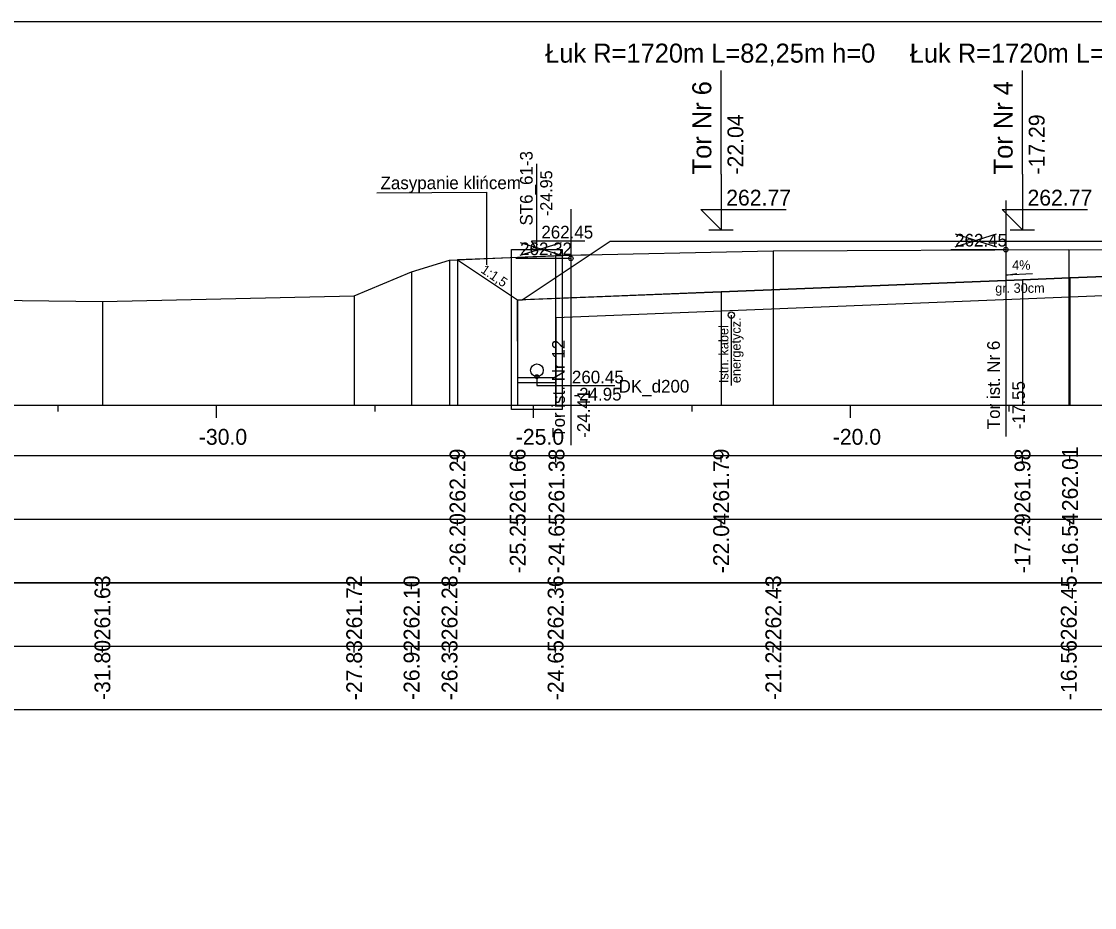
# Model space of a CAD drawing. Extents: x 6516023 to 6560129, y 5513077 to 5529206.
# Drawn here: x 6519204.83 to 6519221.76, y 5514566.18 to 5514580.16 of the extents above; entities that cross this region are included whole.
import ezdxf

# ---------------------------------------------------------------- set-up
doc = ezdxf.new("R2010")
doc.units = 0
for name, color, linetype in [('IR_default', 7, 'Continuous'), ('TOR_PRZEK_P-kable', 7, 'Continuous'), ('TOR_PRZEK_P-komponent', 7, 'Continuous'), ('TOR_PRZEK_P-odwodnienie', 7, 'Continuous'), ('TOR_PRZEK_P-opisy', 7, 'Continuous'), ('TOR_PRZEK_P-tabelka istniejace', 7, 'Continuous'), ('TOR_PRZEK_P-tabelka projektowane', 7, 'Continuous'), ('TOR_PRZEK_P-teren istniejacy', 7, 'Continuous'), ('TOR_PRZEK_P-tory istniejace', 7, 'Continuous'), ('TOR_PRZEK_P-tory projektowane', 7, 'Continuous'), ('TOR_PRZEK_P-uklad odniesienia', 7, 'Continuous'), ('TOR_PRZEK_P-warstwa ochronna I', 7, 'Continuous'), ('TOR_PRZEK_P-warstwa ochronna II', 7, 'Continuous'), ('TOR_RAMKI-ramka+tabelka 1', 7, 'Continuous')]:
    doc.layers.add(name, color=color, linetype=linetype)

msp = doc.modelspace()

# ---------------------------------------------------------------- linework, layer by layer
at = {"layer": 'IR_default'}
msp.add_lwpolyline([(6519211.713, 5514576.396), (6519212.661, 5514575.764), (6519212.732, 5514575.767), (6519213.381, 5514576.199), (6519214.121, 5514576.693), (6519215.756, 5514576.693), (6519217.621, 5514576.693), (6519218.206, 5514576.693), (6519218.874, 5514576.693), (6519220.509, 5514576.693), (6519222.374, 5514576.693), (6519222.731, 5514576.455), (6519223.138, 5514576.183), (6519224.087, 5514576.221), (6519224.511, 5514575.938), (6519229.805, 5514575.916), (6519230.173, 5514575.966), (6519230.754, 5514576.353), (6519231.263, 5514576.692), (6519233.129, 5514576.692), (6519234.763, 5514576.692), (6519235.417, 5514576.692), (6519236.163, 5514576.692), (6519237.798, 5514576.692)], dxfattribs=at)
at = {"layer": 'TOR_PRZEK_P-kable'}
msp.add_line((6519216.031, 5514575.526), (6519216.031, 5514574.417), dxfattribs=at)
msp.add_circle((6519216.031, 5514575.526), 0.05, dxfattribs=at)
at = {"layer": 'TOR_PRZEK_P-komponent'}
msp.add_line((6519213.796, 5514576.476), (6519211.713, 5514576.396), dxfattribs=at)
msp.add_lwpolyline([(6519223.138, 5514576.183), (6519221.374, 5514576.113), (6519220.624, 5514576.083), (6519215.871, 5514575.892), (6519212.732, 5514575.767), (6519214.121, 5514576.693), (6519217.621, 5514576.693), (6519218.874, 5514576.693), (6519222.374, 5514576.693)], dxfattribs=at)
at = {"layer": 'TOR_PRZEK_P-odwodnienie'}
for p, q in [((6519212.965, 5514576.56), (6519212.965, 5514577.91)), ((6519212.882, 5514576.697), (6519213.722, 5514576.697)), ((6519212.965, 5514576.56), (6519212.882, 5514576.697)), ((6519212.665, 5514574.455), (6519212.661, 5514575.764)), ((6519213.265, 5514574.457), (6519213.261, 5514575.788)), ((6519213.265, 5514574.536), (6519212.665, 5514574.536)), ((6519213.265, 5514574.456), (6519212.665, 5514574.456))]:
    msp.add_line(p, q, dxfattribs=at)
for points in [[(6519212.565, 5514574.706), (6519212.565, 5514576.56), (6519213.365, 5514576.56), (6519213.365, 5514574.036), (6519212.565, 5514574.036), (6519212.565, 5514574.706)], [(6519212.965, 5514574.556), (6519212.965, 5514574.418), (6519214.192, 5514574.418)]]:
    msp.add_lwpolyline(points, dxfattribs=at)
for centre, radius in [((6519212.965, 5514574.656), 0.1), ((6519212.965, 5514574.556), 0.03)]:
    msp.add_circle(centre, radius, dxfattribs=at)
at = {"layer": 'TOR_PRZEK_P-opisy'}
msp.add_line((6519212.174, 5514576.317), (6519212.174, 5514577.464), dxfattribs=at)
msp.add_line((6519212.174, 5514576.317), (6519212.174, 5514577.464), dxfattribs=at)
for points in [[(6519210.442, 5514577.453), (6519212.174, 5514577.464)], [(6519220.784, 5514576.175), (6519220.366, 5514576.156), (6519220.534, 5514576.184)]]:
    msp.add_lwpolyline(points, dxfattribs=at)
at = {"layer": 'TOR_PRZEK_P-tabelka istniejace'}
for p, q in [((6519206.11, 5514571.206), (6519206.11, 5514571.306)), ((6519210.083, 5514571.206), (6519210.083, 5514571.306)), ((6519210.988, 5514571.206), (6519210.988, 5514571.306)), ((6519211.587, 5514571.206), (6519211.587, 5514571.306)), ((6519213.26, 5514571.206), (6519213.26, 5514571.306)), ((6519216.694, 5514571.206), (6519216.694, 5514571.306)), ((6519221.355, 5514571.206), (6519221.355, 5514571.306)), ((6519186.663, 5514570.306), (6519280.463, 5514570.306)), ((6519206.11, 5514570.206), (6519206.11, 5514570.306)), ((6519210.083, 5514570.206), (6519210.083, 5514570.306)), ((6519210.988, 5514570.206), (6519210.988, 5514570.306)), ((6519211.587, 5514570.206), (6519211.587, 5514570.306)), ((6519213.26, 5514570.206), (6519213.26, 5514570.306)), ((6519216.694, 5514570.206), (6519216.694, 5514570.306)), ((6519221.355, 5514570.206), (6519221.355, 5514570.306))]:
    msp.add_line(p, q, dxfattribs=at)
for points in [[(6519216.694, 5514576.541), (6519216.694, 5514574.306), (6519216.694, 5514574.176), (6519216.694, 5514574.106)], [(6519221.355, 5514576.559), (6519221.355, 5514574.306), (6519221.355, 5514574.176), (6519221.355, 5514574.106)], [(6519211.587, 5514576.39), (6519211.587, 5514574.306), (6519211.587, 5514574.176), (6519211.587, 5514574.106)], [(6519213.26, 5514576.464), (6519213.26, 5514574.306), (6519213.26, 5514574.176), (6519213.26, 5514574.106)], [(6519210.988, 5514576.207), (6519210.988, 5514574.306), (6519210.988, 5514574.176), (6519210.988, 5514574.106)], [(6519206.11, 5514575.741), (6519206.11, 5514574.306), (6519206.11, 5514574.176), (6519206.11, 5514574.106)], [(6519210.083, 5514575.829), (6519210.083, 5514574.306), (6519210.083, 5514574.176), (6519210.083, 5514574.106)]]:
    msp.add_lwpolyline(points, dxfattribs=at)
msp.add_lwpolyline([(6519186.663, 5514571.306), (6519186.663, 5514569.306), (6519280.463, 5514569.306), (6519280.463, 5514571.306)], close=True, dxfattribs=at)
at = {"layer": 'TOR_PRZEK_P-tabelka projektowane'}
for p, q in [((6519211.713, 5514573.206), (6519211.713, 5514573.306)), ((6519212.661, 5514573.206), (6519212.661, 5514573.306)), ((6519213.262, 5514573.206), (6519213.262, 5514573.306)), ((6519215.871, 5514573.206), (6519215.871, 5514573.306)), ((6519220.624, 5514573.206), (6519220.624, 5514573.306)), ((6519221.374, 5514573.206), (6519221.374, 5514573.306)), ((6519186.663, 5514572.306), (6519280.463, 5514572.306)), ((6519211.713, 5514572.206), (6519211.713, 5514572.306)), ((6519212.661, 5514572.206), (6519212.661, 5514572.306)), ((6519213.262, 5514572.206), (6519213.262, 5514572.306)), ((6519215.871, 5514572.206), (6519215.871, 5514572.306)), ((6519220.624, 5514572.206), (6519220.624, 5514572.306)), ((6519221.374, 5514572.206), (6519221.374, 5514572.306))]:
    msp.add_line(p, q, dxfattribs=at)
for points in [[(6519211.713, 5514576.396), (6519211.713, 5514574.306), (6519211.713, 5514574.176), (6519211.713, 5514574.106)], [(6519220.624, 5514576.083), (6519220.624, 5514574.306), (6519220.624, 5514574.176), (6519220.624, 5514574.106)], [(6519221.374, 5514576.113), (6519221.374, 5514574.306), (6519221.374, 5514574.176), (6519221.374, 5514574.106)], [(6519215.871, 5514575.892), (6519215.871, 5514574.306), (6519215.871, 5514574.176), (6519215.871, 5514574.106)], [(6519212.661, 5514575.764), (6519212.661, 5514574.306), (6519212.661, 5514574.176), (6519212.661, 5514574.106)], [(6519213.262, 5514575.488), (6519213.262, 5514574.306), (6519213.262, 5514574.176), (6519213.262, 5514574.106)]]:
    msp.add_lwpolyline(points, dxfattribs=at)
msp.add_lwpolyline([(6519186.663, 5514573.306), (6519186.663, 5514571.306), (6519280.463, 5514571.306), (6519280.463, 5514573.306)], close=True, dxfattribs=at)
at = {"layer": 'TOR_PRZEK_P-teren istniejacy'}
msp.add_lwpolyline([(6519201.457, 5514575.798), (6519206.11, 5514575.741), (6519210.083, 5514575.829), (6519210.988, 5514576.207), (6519211.587, 5514576.39), (6519213.26, 5514576.464), (6519216.694, 5514576.541), (6519221.355, 5514576.559), (6519224.232, 5514576.554)], dxfattribs=at)
at = {"layer": 'TOR_PRZEK_P-tory istniejace'}
for p, q in [((6519213.5, 5514577.197), (6519213.5, 5514573.476)), ((6519220.362, 5514577.332), (6519220.362, 5514573.612)), ((6519219.562, 5514576.604), (6519220.214, 5514576.807)), ((6519219.562, 5514576.807), (6519220.214, 5514576.604)), ((6519212.7, 5514576.469), (6519213.352, 5514576.671)), ((6519212.7, 5514576.671), (6519213.352, 5514576.469)), ((6519220.362, 5514576.557), (6519219.497, 5514576.557)), ((6519213.5, 5514576.421), (6519212.634, 5514576.421))]:
    msp.add_line(p, q, dxfattribs=at)
for centre in [(6519220.362, 5514576.557), (6519213.5, 5514576.421)]:
    msp.add_circle(centre, 0.035, dxfattribs=at)
at = {"layer": 'TOR_PRZEK_P-tory projektowane'}
for p, q in [((6519215.871, 5514577.75), (6519215.871, 5514579.383)), ((6519220.624, 5514577.75), (6519220.624, 5514579.382)), ((6519215.871, 5514577.75), (6519215.871, 5514576.873)), ((6519220.624, 5514577.75), (6519220.624, 5514576.873)), ((6519215.871, 5514576.873), (6519215.552, 5514577.192)), ((6519215.552, 5514577.192), (6519216.896, 5514577.192)), ((6519220.624, 5514576.873), (6519220.305, 5514577.192)), ((6519220.305, 5514577.192), (6519221.649, 5514577.192)), ((6519215.679, 5514576.873), (6519216.063, 5514576.873)), ((6519220.432, 5514576.873), (6519220.816, 5514576.873))]:
    msp.add_line(p, q, dxfattribs=at)
at = {"layer": 'TOR_PRZEK_P-uklad odniesienia'}
for p, q in [((6519190.463, 5514574.106), (6519280.463, 5514574.106)), ((6519205.413, 5514574.006), (6519205.413, 5514574.106)), ((6519207.913, 5514573.906), (6519207.913, 5514574.106)), ((6519210.413, 5514574.006), (6519210.413, 5514574.106)), ((6519212.913, 5514573.906), (6519212.913, 5514574.106)), ((6519215.413, 5514574.006), (6519215.413, 5514574.106)), ((6519217.913, 5514573.906), (6519217.913, 5514574.106)), ((6519220.413, 5514574.006), (6519220.413, 5514574.106))]:
    msp.add_line(p, q, dxfattribs=at)
at = {"layer": 'TOR_PRZEK_P-warstwa ochronna I'}
msp.add_lwpolyline([(6519213.262, 5514575.488), (6519224.511, 5514575.938)], dxfattribs=at)
at = {"layer": 'TOR_PRZEK_P-warstwa ochronna II'}
msp.add_lwpolyline([(6519211.713, 5514576.396), (6519212.661, 5514575.764), (6519215.871, 5514575.892), (6519220.624, 5514576.083), (6519221.374, 5514576.113), (6519223.138, 5514576.183), (6519224.087, 5514576.221), (6519224.511, 5514575.938), (6519229.805, 5514575.916), (6519230.173, 5514575.966), (6519233.013, 5514576.079), (6519233.763, 5514576.109), (6519235.518, 5514576.179), (6519237.163, 5514576.114), (6519237.913, 5514576.084), (6519240.746, 5514575.97), (6519247.707, 5514575.696), (6519248.306, 5514575.782), (6519258.772, 5514576.201), (6519260.984, 5514576.112), (6519261.734, 5514576.082), (6519266.548, 5514575.89), (6519270.398, 5514575.736), (6519270.887, 5514575.41)], dxfattribs=at)
at = {"layer": 'TOR_RAMKI-ramka+tabelka 1'}
msp.add_lwpolyline([(6519087.013, 5514580.156), (6519334.513, 5514580.156), (6519334.513, 5514551.656), (6519087.013, 5514551.656)], close=True, dxfattribs=at)

# ---------------------------------------------------------------- texts
at = {"layer": 'TOR_PRZEK_P-kable'}
for s, p in [('Istn. kabel', (6519215.986, 5514574.453)), ('energetycz.', (6519216.18, 5514574.453))]:
    msp.add_text(s, height=0.14999, rotation=90.0511, dxfattribs=at).set_placement(p)
at = {"layer": 'TOR_PRZEK_P-odwodnienie'}
for s, height, rotation, p in [('ST6_61-3', 0.2, 90, (6519212.898, 5514576.938)), ('-24.95', 0.19, 90, (6519213.207, 5514577.087)), ('260.45', 0.2, 360, (6519213.517, 5514574.449)), ('DK_d200', 0.2, 360, (6519214.254, 5514574.304)), ('-24.95', 0.2, 360, (6519213.542, 5514574.179))]:
    msp.add_text(s, height=height, rotation=rotation, dxfattribs=at).set_placement(p)
msp.add_text('262.45', height=0.2, dxfattribs=at).set_placement((6519213.035, 5514576.734))
at = {"layer": 'TOR_PRZEK_P-opisy'}
for s, height, rotation, p in [('Zasypanie klińcem', 0.2, 0.0511, (6519210.498, 5514577.511)), ('4%', 0.15, 0.1515, (6519220.461, 5514576.24)), ('1:1,5', 0.15, 325.9299, (6519212.067, 5514576.208))]:
    msp.add_text(s, height=height, rotation=rotation, dxfattribs=at).set_placement(p)
at = {"layer": 'TOR_PRZEK_P-tabelka istniejace'}
for s, p in [('261.63', (6519206.235, 5514570.398)), ('261.72', (6519210.208, 5514570.4)), ('262.10', (6519211.113, 5514570.398)), ('262.28', (6519211.712, 5514570.398)), ('262.36', (6519213.385, 5514570.398)), ('262.43', (6519216.819, 5514570.398)), ('262.45', (6519221.48, 5514570.397)), ('-31.80', (6519206.235, 5514569.455)), ('-27.83', (6519210.208, 5514569.454)), ('-26.92', (6519211.113, 5514569.456)), ('-26.33', (6519211.712, 5514569.454)), ('-24.65', (6519213.385, 5514569.453)), ('-21.22', (6519216.819, 5514569.456)), ('-16.56', (6519221.48, 5514569.454))]:
    msp.add_text(s, height=0.25, rotation=90, dxfattribs=at).set_placement(p)
at = {"layer": 'TOR_PRZEK_P-tabelka projektowane'}
for s, p in [('262.29', (6519211.838, 5514572.398)), ('261.66', (6519212.786, 5514572.398)), ('261.38', (6519213.399, 5514572.398)), ('261.79', (6519215.996, 5514572.398)), ('261.98', (6519220.749, 5514572.398)), ('262.01', (6519221.499, 5514572.433)), ('-26.20', (6519211.838, 5514571.455)), ('-25.25', (6519212.786, 5514571.453)), ('-24.65', (6519213.399, 5514571.453)), ('-22.04', (6519215.996, 5514571.455)), ('-17.29', (6519220.749, 5514571.455)), ('-16.54', (6519221.499, 5514571.455))]:
    msp.add_text(s, height=0.25, rotation=90, dxfattribs=at).set_placement(p)
at = {"layer": 'TOR_PRZEK_P-tory istniejace'}
for s, p in [('262.45', (6519219.562, 5514576.607)), ('262.32', (6519212.7, 5514576.471))]:
    msp.add_text(s, height=0.2, dxfattribs=at).set_placement(p)
for s, rotation, p in [('Tor ist. Nr 12', 90.0511, (6519213.406, 5514573.591)), ('Tor ist. Nr 6', 90.0511, (6519220.269, 5514573.726)), ('-24.41', 90, (6519213.8, 5514573.591)), ('-17.55', 90, (6519220.662, 5514573.727))]:
    msp.add_text(s, height=0.2, rotation=rotation, dxfattribs=at).set_placement(p)
at = {"layer": 'TOR_PRZEK_P-tory projektowane'}
for s, height, rotation, p in [('Łuk R=1720m L=82,25m h=0', 0.3, 360, (6519213.095, 5514579.507)), ('Łuk R=1720m L=82,25m h=0', 0.3, 360, (6519218.846, 5514579.507)), ('Tor Nr 6', 0.3, 90, (6519215.716, 5514577.744)), ('Tor Nr 4', 0.3, 90, (6519220.469, 5514577.744)), ('-22.04', 0.25, 90, (6519216.221, 5514577.743)), ('-17.29', 0.25, 90, (6519220.974, 5514577.743))]:
    msp.add_text(s, height=height, rotation=rotation, dxfattribs=at).set_placement(p)
for p in [(6519215.951, 5514577.253), (6519220.704, 5514577.253)]:
    msp.add_text('262.77', height=0.25, dxfattribs=at).set_placement(p)
at = {"layer": 'TOR_PRZEK_P-uklad odniesienia'}
for s, p in [('-30.0', (6519207.632, 5514573.481)), ('-25.0', (6519212.632, 5514573.481)), ('-20.0', (6519217.632, 5514573.481))]:
    msp.add_text(s, height=0.25, dxfattribs=at).set_placement(p)
at = {"layer": 'TOR_PRZEK_P-warstwa ochronna I'}
msp.add_text('gr. 30cm', height=0.15, dxfattribs=at).set_placement((6519220.195, 5514575.877))

doc.saveas('drawing.dxf')
